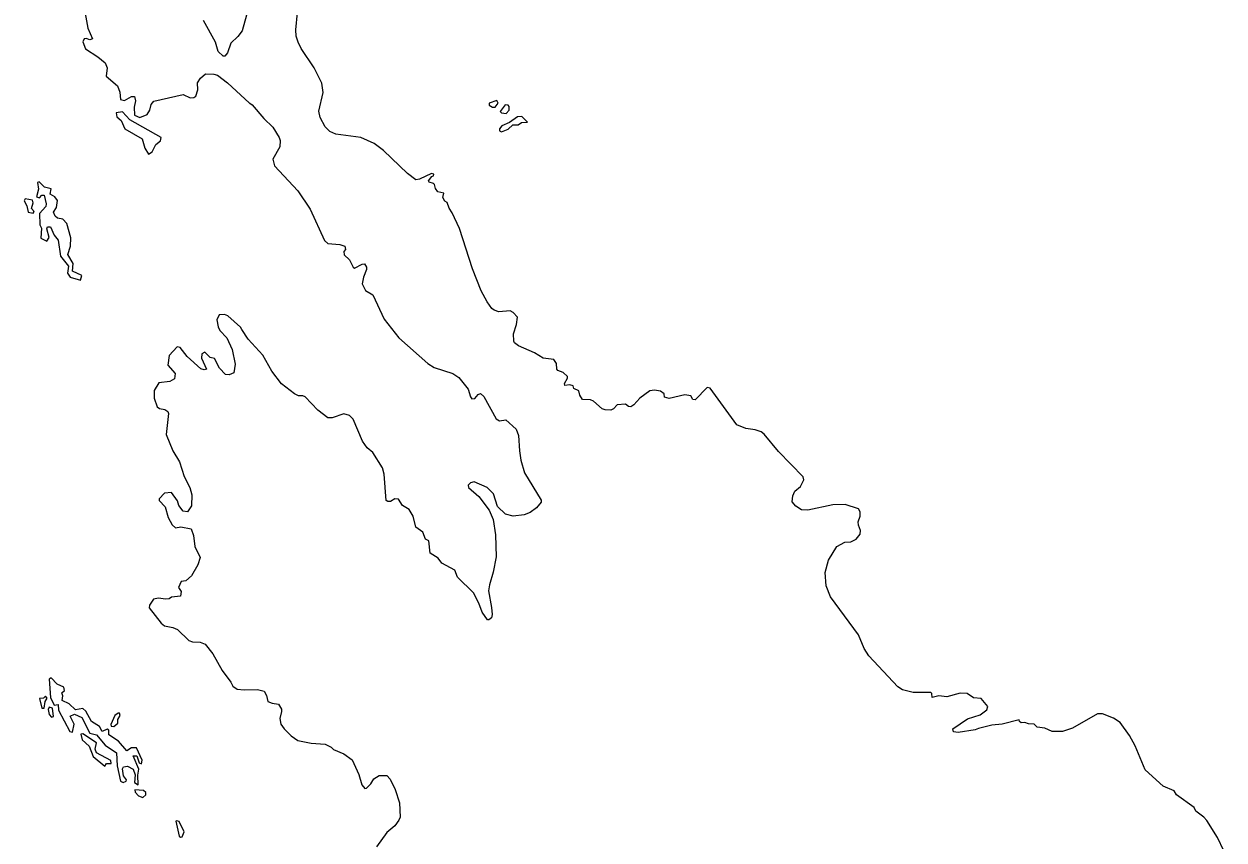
# Model space of a CAD drawing. Extents: x 369010 to 739155, y 6377141 to 6616555.
# Drawn here: x 374944 to 377752, y 6467832 to 6469743 of the extents above; entities that cross this region are included whole.
import ezdxf

# ---------------------------------------------------------------- set-up
doc = ezdxf.new("R2010")
doc.units = 0
doc.header["$LTSCALE"] = 40
doc.layers.add('1', color=7, linetype='Continuous', lineweight=13)

msp = doc.modelspace()

# ---------------------------------------------------------------- linework, layer by layer
at = {"layer": '1'}
for points in [[(375085.36, 6469776.22), (375093.47, 6469732.86), (375104.06, 6469708.53)], [(375464.7, 6469763.98), (375454.44, 6469726.9), (375444.51, 6469713.33), (375428.12, 6469697.94), (375419.85, 6469675.6), (375413.56, 6469667.65), (375409.92, 6469667.65), (375398.5, 6469678.74), (375391.88, 6469700.59), (375363.91, 6469751.23)], [(375592.63, 6469685.69), (375585.35, 6469700.26), (375581.05, 6469714.82), (375580.05, 6469729.39), (375584.03, 6469769.77)], [(375104.06, 6469708.53), (375097.44, 6469705.88), (375089.5, 6469709.03), (375084.7, 6469708.53), (375081.39, 6469701.25), (375087.51, 6469684.7), (375116.64, 6469666.33), (375133.69, 6469651.76), (375138.32, 6469640.68), (375135.68, 6469621.15), (375162.32, 6469598.47), (375167.95, 6469583.25), (375169.6, 6469565.87), (375178.54, 6469563.55), (375195.26, 6469573.48), (375202.54, 6469573.15), (375204.86, 6469562.89), (375201.88, 6469548.32), (375202.54, 6469529.29), (375214.95, 6469523.66), (375232.16, 6469530.95), (375238.12, 6469540.88), (375241.43, 6469554.28), (375247.89, 6469562.56), (375316.07, 6469578.12), (375332.62, 6469570.17), (375340.9, 6469570.5), (375346.03, 6469574.14), (375350.33, 6469588.87), (375350, 6469605.09), (375356.95, 6469616.51), (375368.54, 6469626.11), (375387.9, 6469625.78), (375396.84, 6469622.8), (375420.18, 6469605.42), (375471.15, 6469557.92), (375472.14, 6469557.43), (375477.61, 6469553.95), (375504.75, 6469521.35), (375526.1, 6469501.16), (375540.99, 6469477.32), (375542.98, 6469470.04), (375542.32, 6469455.48), (375526.43, 6469426.35), (375529.74, 6469410.79), (375584.69, 6469352.53), (375613.82, 6469309.17), (375647.25, 6469236.35), (375654.53, 6469229.4), (375683, 6469226.75), (375694.25, 6469223.11), (375695.91, 6469214.83), (375692.6, 6469210.53), (375692.93, 6469202.26), (375705.84, 6469191), (375713.78, 6469173.79), (375717.09, 6469171.47), (375735.3, 6469180.74), (375740.92, 6469181.07), (375745.23, 6469173.46), (375745.23, 6469167.83), (375738.28, 6469150.29), (375734.97, 6469134.4), (375742.91, 6469119.17), (375760.12, 6469108.58), (375786.93, 6469051.65), (375820.7, 6469007.95), (375888.88, 6468948.04), (375903.45, 6468938.94), (375947.14, 6468924.71), (375961.04, 6468915.11), (375983.55, 6468887.63), (375988.52, 6468869.76), (375991.83, 6468865.45), (375998.78, 6468866.12), (376007.05, 6468875.72), (376012.02, 6468877.7), (376019.63, 6468871.08), (376048.76, 6468818.78), (376056.37, 6468813.49), (376071.6, 6468816.13), (376095.6, 6468794.29), (376101.39, 6468779.72), (376103.38, 6468743.31), (376106.69, 6468721.47), (376115.13, 6468692.34), (376154.19, 6468628.12), (376153.86, 6468623.16), (376143.26, 6468609.92), (376128.37, 6468598.99), (376114.63, 6468593.7), (376088.81, 6468590.39), (376070.94, 6468595.35), (376052.07, 6468613.56), (376042.47, 6468642.69), (376027.58, 6468657.91), (375997.45, 6468671.15), (375988.52, 6468668.84), (375983.22, 6468662.88), (375984.21, 6468657.91)], [(376749.84, 6468614.22), (376741.89, 6468624.48), (376743.22, 6468638.05), (376747.52, 6468648.98), (376761.42, 6468659.9), (376768.7, 6468675.79), (376767.38, 6468683.07), (376709.45, 6468741.99), (376676.19, 6468782.7), (376669.24, 6468788.33), (376654.67, 6468792.63), (376632.82, 6468795.61), (376612.3, 6468804.22), (376549.74, 6468890.61), (376542.46, 6468891.94), (376514.32, 6468863.14), (376509.36, 6468863.8), (376504.39, 6468872.74), (376490.49, 6468874.39), (376454.08, 6468866.45), (376442.49, 6468869.43), (376442.16, 6468877.04), (376433.56, 6468883.33), (376418.99, 6468885.65), (376408.4, 6468884.32), (376385.23, 6468867.11), (376371.33, 6468851.22), (376364.05, 6468846.59), (376358.42, 6468847.25), (376351.14, 6468853.21), (376331.61, 6468851.22), (376323.33, 6468841.95), (376317.37, 6468838.97), (376303.8, 6468839.31), (376296.52, 6468841.62), (376276.99, 6468859.83), (376269.38, 6468863.14), (376250.51, 6468863.8), (376244.88, 6468873.73), (376242.23, 6468884.32), (376230.65, 6468889.62), (376229.33, 6468895.91), (376221.05, 6468898.22), (376209.47, 6468896.24), (376208.8, 6468901.2), (376216.09, 6468914.11), (376216.09, 6468917.42), (376205.82, 6468927.02), (376192.91, 6468931.99), (376190.93, 6468934.97), (376190.27, 6468947.71), (376183.65, 6468957.64), (376159.15, 6468960.29), (376138.63, 6468972.87), (376101.06, 6468989.42), (376091.79, 6468996.7), (376089.81, 6469000.67), (376089.47, 6469017.88), (376096.43, 6469039.73), (376098.41, 6469056.61), (376088.81, 6469067.87), (376081.53, 6469071.51), (376054.72, 6469068.86), (376043.8, 6469072.83), (376038.5, 6469077.13), (376027.58, 6469092.36), (376014, 6469118.51), (375993.48, 6469169.49), (375963.03, 6469264.15), (375946.15, 6469300.56), (375938.54, 6469311.49), (375934.4, 6469325.23), (375928.27, 6469328.37), (375923.97, 6469336.98), (375925.96, 6469346.91), (375912.39, 6469349.89), (375906.43, 6469358.16), (375904.77, 6469367.1), (375902.46, 6469369.75), (375891.86, 6469372.72), (375890.21, 6469376.03), (375898.15, 6469385.96), (375901.79, 6469387.62), (375902.79, 6469391.26), (375897.16, 6469392.59), (375869.69, 6469379.34), (375861.08, 6469378.35), (375840.89, 6469392.59), (375785.28, 6469446.54), (375763.1, 6469463.42), (375731.99, 6469477.32), (375673.73, 6469485.27), (375659.83, 6469491.23), (375648.57, 6469502.15), (375636.66, 6469524.16), (375633.68, 6469538.73), (375643.61, 6469582.42), (375640.63, 6469604.26), (375623.08, 6469640.68), (375592.63, 6469685.69)], [(375984.21, 6468657.91), (376008.05, 6468637.06), (376032.54, 6468604.95), (376041.48, 6468583.11), (376047.44, 6468546.69), (376049.09, 6468495.72), (376042.14, 6468459.31), (376032.87, 6468430.18), (376030.56, 6468415.62), (376038.17, 6468376.72), (376039.16, 6468360.67), (376037.51, 6468352.89), (376031.88, 6468347.92), (376028.9, 6468347.92), (376015.66, 6468366.13), (376008.05, 6468387.15), (375995.8, 6468410.98), (375958.4, 6468448.05), (375952.11, 6468464.27), (375921.32, 6468480.49), (375913.38, 6468492.08), (375894.18, 6468504.33), (375890.87, 6468533.12), (375883.59, 6468537.09), (375876.97, 6468552.98), (375860.42, 6468564.9), (375854.46, 6468591.05), (375845.19, 6468606.28), (375829.63, 6468615.54), (375820.03, 6468630.77), (375811.43, 6468631.43), (375801.83, 6468624.81), (375795.21, 6468625.14), (375791.57, 6468627.46), (375786.6, 6468689.03), (375782.96, 6468703.59), (375760.12, 6468739.67), (375746.88, 6468750.93), (375735.96, 6468766.48), (375714.11, 6468817.46), (375705.51, 6468826.73), (375691.93, 6468830.04), (375665.12, 6468821.1), (375654.86, 6468820.77), (375631.03, 6468838.97), (375601.57, 6468869.76), (375596.6, 6468872.08), (375586.34, 6468872.74), (375577.07, 6468877.04), (375546.62, 6468900.87), (375523.62, 6468930.5), (375502.43, 6468967.9), (375468.67, 6469005.31), (375453.77, 6469027.81), (375450.13, 6469032.78), (375420.51, 6469059.43), (375413.23, 6469062.74), (375400.48, 6469062.07), (375395.19, 6469050.49), (375397.83, 6469033.94), (375402.14, 6469025.5), (375418.19, 6469008.28), (375430.77, 6468980.65), (375437.72, 6468946.39), (375435.07, 6468926.03), (375424.15, 6468921.4), (375415.21, 6468922.39), (375401.47, 6468937.45), (375389.23, 6468959.96), (375379.63, 6468961.94), (375366.88, 6468975.02), (375359.6, 6468971.05), (375359.27, 6468960.95), (375370.86, 6468934.64), (375365.23, 6468932.98), (375357.62, 6468935.63), (375325.34, 6468964.26), (375309.29, 6468985.61), (375302.01, 6468986.93), (375283.8, 6468966.58), (375280.16, 6468944.07), (375297.37, 6468924.71), (375296.05, 6468912.13), (375285.13, 6468905.84), (375259.47, 6468902.69), (375248.55, 6468885.15), (375248.22, 6468866.78), (375255.5, 6468846.92), (375260.47, 6468842.95), (375273.37, 6468840.63), (375280.49, 6468835.5), (375282.15, 6468831.2), (375276.68, 6468781.71), (375292.41, 6468743.64), (375307.96, 6468717.83), (375318.72, 6468683.57), (375331.96, 6468657.91), (375336.6, 6468640.87), (375335.6, 6468615.21), (375326.67, 6468600.98)], [(375326.67, 6468600.98), (375316.41, 6468602.3), (375305.98, 6468615.87), (375303, 6468626.3), (375288.77, 6468645.83), (375272.71, 6468644.51), (375259.8, 6468630.94), (375259.8, 6468627.29), (375274.37, 6468612.9), (375281.48, 6468587.41), (375290.09, 6468570.36), (375298.37, 6468563.41), (375310.78, 6468565.4), (375335.27, 6468561.09), (375340.24, 6468545.37), (375343.71, 6468519.72), (375355.96, 6468493.9), (375350.33, 6468476.85), (375335.6, 6468451.2), (375322.69, 6468439.61), (375311.77, 6468437.63), (375305.65, 6468423.56), (375311.77, 6468413.96), (375309.62, 6468403.7), (375288.77, 6468401.38), (375283.8, 6468397.41), (375274.7, 6468396.09), (375258.15, 6468399.06), (375246.56, 6468396.09), (375237.13, 6468382.02), (375236.47, 6468375.73), (375264.77, 6468339.81), (375272.71, 6468334.19), (375291.75, 6468330.21), (375302.67, 6468325.42), (375329.65, 6468299.93), (375338.25, 6468296.29), (375356.29, 6468295.62), (375367.55, 6468291.16), (375385.59, 6468268.65), (375407.6, 6468229.26), (375428.12, 6468201.62), (375432.26, 6468192.68), (375442.85, 6468185.73), (375458.74, 6468183.74), (375490.52, 6468185.07), (375506.07, 6468181.1), (375511.04, 6468170.83), (375514.02, 6468156.6), (375524.28, 6468152.63), (375539.34, 6468150.31), (375546.29, 6468138.73), (375546.62, 6468133.1), (375542.32, 6468117.21), (375544.64, 6468103.64), (375552.25, 6468092.39), (375568.8, 6468076.5), (375584.36, 6468065.24), (375616.13, 6468058.95), (375648.24, 6468056.97), (375662.47, 6468049.69), (375668.43, 6468044.39), (375692.27, 6468034.46), (375712.13, 6468020.56), (375727.68, 6467985.47), (375734.63, 6467961.64), (375741.25, 6467953.03), (375745.23, 6467954.02), (375755.82, 6467964.29), (375762.44, 6467975.54), (375775.02, 6467983.82), (375792.56, 6467983.15), (375800.5, 6467974.88), (375812.09, 6467951.05), (375822.35, 6467919.27), (375824.01, 6467886.17), (375821.36, 6467878.55), (375811.43, 6467865.31), (375792.89, 6467849.76), (375769.06, 6467816.66)], [(377752.29, 6467806.73), (377737.07, 6467838.5), (377711.91, 6467878.22), (377704.96, 6467885.84), (377686.09, 6467900.07), (377682.45, 6467908.68), (377641.41, 6467938.47), (377635.45, 6467947.4), (377610.29, 6467958.33), (377567.92, 6467997.06), (377544.09, 6468053), (377530.85, 6468076.83), (377509, 6468107.28), (377493.45, 6468117.54), (377467.96, 6468127.8), (377456.37, 6468128.13), (377397.78, 6468094.04), (377373.95, 6468086.43), (377350.12, 6468086.76), (377332.91, 6468094.7), (377314.7, 6468096.69), (377307.75, 6468103.97), (377294.51, 6468104.3), (377286.23, 6468107.94), (377277.63, 6468106.62), (377273.82, 6468109.6), (377272.5, 6468113.57), (377233.11, 6468103.31), (377209.27, 6468100.99), (377177.5, 6468093.71), (377169.55, 6468090.07), (377129.83, 6468083.78), (377119.24, 6468085.77), (377117.25, 6468092.72), (377152.34, 6468116.55), (377181.47, 6468125.49), (377197.36, 6468137.4), (377199.34, 6468145.35), (377183.79, 6468163.88), (377166.24, 6468165.54), (377151.02, 6468175.14), (377135.13, 6468176.13), (377103.35, 6468167.52), (377085.15, 6468170.17), (377069.26, 6468165.87), (377068.27, 6468175.47), (377065.95, 6468177.45), (377024.57, 6468177.79), (377000.08, 6468184.41), (376989.15, 6468191.03), (376920.64, 6468263.52), (376909.71, 6468280.73), (376896.8, 6468312.51), (376831.59, 6468402.04), (376821.33, 6468427.53), (376818.69, 6468458.65), (376826.63, 6468487.77), (376846.16, 6468519.55), (376864.7, 6468530.14), (376878.93, 6468530.47), (376891.51, 6468536.43), (376900.78, 6468548.35), (376901.44, 6468556.96), (376896.47, 6468569.86), (376896.14, 6468577.15), (376901.11, 6468591.05), (376900.78, 6468600.98), (376896.47, 6468607.6), (376865.69, 6468618.19), (376836.56, 6468617.53), (376778.3, 6468604.62), (376763.74, 6468605.61), (376749.84, 6468614.22)]]:
    msp.add_lwpolyline(points, dxfattribs=at)
for points in [[(376050.42, 6469564.21), (376032.21, 6469557.59), (376032.54, 6469553.29), (376040.49, 6469548.32), (376046.77, 6469548.32), (376053.39, 6469557.26)], [(375179.86, 6469497.68), (375219.92, 6469474.01), (375226.21, 6469452.5), (375235.14, 6469438.1), (375243.42, 6469443.39), (375252.19, 6469461.1), (375263.44, 6469469.71), (375265.1, 6469476.99), (375191.28, 6469518.7), (375174.24, 6469537.57), (375159.34, 6469534.92), (375160.67, 6469525.32), (375171.26, 6469517.04)], [(376099.07, 6469525.98), (376080.21, 6469512.41), (376062.33, 6469504.8), (376056.37, 6469497.18), (376056.7, 6469493.21), (376061.34, 6469490.23), (376076.9, 6469496.52), (376088.15, 6469507.11), (376100.07, 6469506.78), (376108.01, 6469512.08), (376122.08, 6469513.24), (376109.17, 6469526.31)], [(376079.54, 6469549.65), (376076.57, 6469553.29), (376069.61, 6469553.62), (376058.36, 6469538.06), (376061.01, 6469535.08), (376072.26, 6469533.76), (376078.88, 6469541.04)], [(375043.82, 6469275.74), (375034.88, 6469286), (375022.3, 6469288.65), (375016.84, 6469293.12), (375012.87, 6469302.39), (375019.49, 6469313.31), (375021.97, 6469330.02), (375016.18, 6469338.3), (375005.26, 6469344.26), (375006.91, 6469357), (374991.36, 6469361.3), (374979.27, 6469373.22), (374975.63, 6469371.57), (374977.29, 6469356.01), (374972.65, 6469337.97), (374979.6, 6469335.98), (374985.56, 6469342.27), (374990.69, 6469341.94), (374995.66, 6469321.91), (374995, 6469315.29), (374979.94, 6469299.08), (374980.93, 6469272.43), (374984.9, 6469264.82), (374982.91, 6469241.81), (374996.98, 6469234.53), (375002.28, 6469243.47), (374996.98, 6469263.16), (374998.31, 6469268.13), (375005.92, 6469267.8), (375014.2, 6469248.76), (375023.96, 6469236.51), (375028.93, 6469199.61), (375047.46, 6469175.61), (375045.48, 6469159.89), (375051.43, 6469150.29), (375076.09, 6469143.34), (375078.74, 6469154.26), (375056.9, 6469164.02), (375058.88, 6469182.23), (375046.47, 6469203.25), (375052.76, 6469222.45), (375053.09, 6469242.14)], [(374965.37, 6469324.4), (374963.39, 6469330.69), (374946.34, 6469334), (374943.69, 6469329.03), (374950.64, 6469317.61), (374953.62, 6469302.39), (374965.37, 6469300.07), (374967.36, 6469303.71), (374961.4, 6469310.99)], [(375101.75, 6468110.26), (375088.18, 6468134.26), (375081.72, 6468140.22), (375064.51, 6468137.24), (375049.78, 6468151.14), (375033.23, 6468159.08), (375034.88, 6468169.84), (375032.24, 6468176.79), (375038.19, 6468182.42), (375036.87, 6468190.03), (375020.98, 6468196.98), (375006.91, 6468212.05), (375002.94, 6468209.07), (375005.92, 6468166.37), (375014.2, 6468148.49), (375023.96, 6468149.48), (375024.62, 6468136.24), (375051.1, 6468086.26), (375057.23, 6468084.61), (375061.2, 6468103.97), (375051.76, 6468122.18), (375061.53, 6468126.81), (375079.07, 6468119.2), (375097.44, 6468082.62), (375113, 6468078.65), (375133.36, 6468054.65), (375160, 6468036.94), (375161.66, 6468006.49), (375169.27, 6467970.08), (375175.89, 6467967.43), (375182.68, 6467970.08), (375183.34, 6467973.39), (375176.55, 6467982.82), (375174.24, 6467998.71), (375176.55, 6468004.01), (375186.32, 6468005.66), (375199.23, 6467998.38), (375203.53, 6467985.14), (375202.21, 6467966.77), (375210.81, 6467961.8), (375209.82, 6467984.48), (375212.8, 6467998.38), (375199.56, 6468029.33), (375207.83, 6468029.33), (375213.46, 6468012.78), (375218.59, 6468010.79), (375220.25, 6468019.73), (375207.17, 6468048.36), (375195.59, 6468048.03), (375184.66, 6468041.08), (375164.97, 6468064.25), (375141.96, 6468078.32), (375142.63, 6468089.9), (375138.32, 6468091.89), (375126.41, 6468086.59), (375120.45, 6468098.51)], [(374979.94, 6468163.72), (374985.07, 6468141.21), (374990.86, 6468141.04), (374993.34, 6468156.77), (374997.98, 6468164.71), (374993.67, 6468169.18), (374989.7, 6468164.71)], [(375010.22, 6468141.21), (375002.28, 6468143.53), (375000.29, 6468138.23), (375002.61, 6468126.48), (375008.07, 6468120.02), (375012.37, 6468121.85)], [(375156.36, 6468124.16), (375146.93, 6468102.81), (375147.92, 6468099.17), (375153.72, 6468098.51), (375162.98, 6468105.96), (375163.31, 6468114.56), (375168.61, 6468124.16), (375166.96, 6468129.13), (375163.98, 6468129.46)], [(375081.06, 6468080.97), (375077.09, 6468080.63), (375080.07, 6468067.23), (375096.12, 6468052), (375105.39, 6468028), (375133.03, 6468005), (375137, 6468011.45), (375147.59, 6468011.79), (375146.93, 6468018.74), (375113, 6468036.94), (375110.35, 6468045.05), (375113.66, 6468060.28)], [(375223.56, 6467948.23), (375202.87, 6467949.56), (375203.53, 6467944.59), (375211.48, 6467935.82), (375221.9, 6467931.85), (375229.18, 6467938.47), (375228.85, 6467943.93)], [(375309.62, 6467839), (375314.09, 6467840.16), (375318.23, 6467851.74), (375307.14, 6467875.91), (375301.68, 6467877.73), (375298.86, 6467876.24), (375306.81, 6467841.48)]]:
    msp.add_lwpolyline(points, close=True, dxfattribs=at)

doc.saveas('drawing.dxf')
